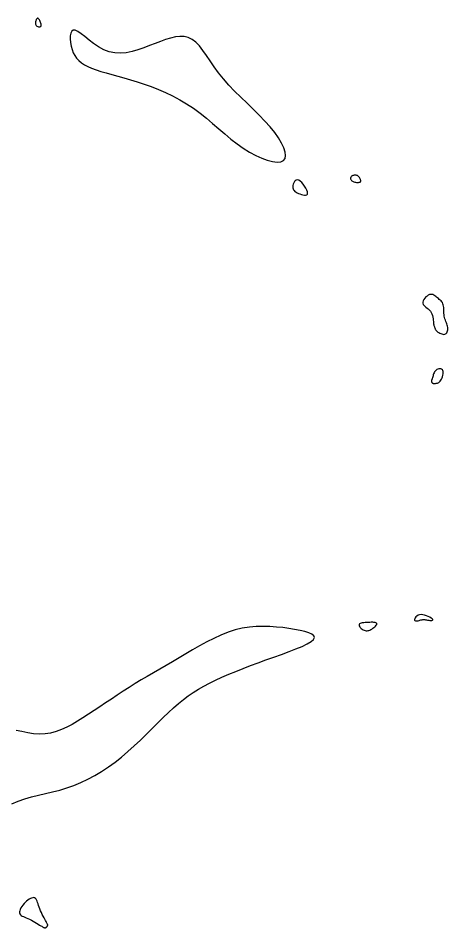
# Model space of a CAD drawing. Extents: x 3040093 to 3056816, y 408076 to 509144.
# Drawn here: x 3043392.7 to 3043446.5, y 429288.3 to 429402 of the extents above; entities that cross this region are included whole.
import ezdxf

# ---------------------------------------------------------------- set-up
doc = ezdxf.new("R2010")
doc.units = 0
doc.layers.add('V-CHAN-CONT-EL17', color=7, linetype='Continuous')

msp = doc.modelspace()

# ---------------------------------------------------------------- linework, layer by layer
at = {"layer": 'V-CHAN-CONT-EL17'}
for points in [[(3043394.99, 429401.07), (3043395.07, 429401.01), (3043395.16, 429400.97), (3043395.26, 429400.93), (3043395.36, 429400.92), (3043395.45, 429400.93), (3043395.52, 429400.96), (3043395.58, 429401.01), (3043395.61, 429401.08), (3043395.61, 429401.16), (3043395.6, 429401.26), (3043395.57, 429401.36), (3043395.53, 429401.48), (3043395.48, 429401.58), (3043395.43, 429401.69), (3043395.38, 429401.78), (3043395.33, 429401.85), (3043395.28, 429401.92), (3043395.24, 429401.96), (3043395.2, 429401.99), (3043395.16, 429402), (3043395.12, 429401.99), (3043395.08, 429401.96), (3043395.04, 429401.91), (3043394.99, 429401.85), (3043394.95, 429401.76), (3043394.92, 429401.66), (3043394.89, 429401.56), (3043394.87, 429401.45), (3043394.87, 429401.34), (3043394.89, 429401.24), (3043394.93, 429401.15)], [(3043408.47, 429393.77), (3043409.35, 429393.45), (3043410.25, 429393.09), (3043411.14, 429392.7), (3043412.04, 429392.28), (3043412.92, 429391.81), (3043413.79, 429391.29), (3043414.64, 429390.74), (3043415.46, 429390.14), (3043416.26, 429389.5), (3043417.04, 429388.85), (3043417.81, 429388.19), (3043418.57, 429387.53), (3043419.33, 429386.9), (3043420.1, 429386.3), (3043420.87, 429385.76), (3043421.65, 429385.27), (3043422.43, 429384.85), (3043423.18, 429384.51), (3043423.88, 429384.26), (3043424.53, 429384.09), (3043425.09, 429384.02), (3043425.55, 429384.05), (3043425.89, 429384.2), (3043426.1, 429384.46), (3043426.17, 429384.82), (3043426.12, 429385.27), (3043425.95, 429385.8), (3043425.67, 429386.4), (3043425.28, 429387.04), (3043424.8, 429387.72), (3043424.23, 429388.43), (3043423.58, 429389.15), (3043422.87, 429389.88), (3043422.12, 429390.61), (3043421.34, 429391.36), (3043420.55, 429392.11), (3043419.79, 429392.87), (3043419.05, 429393.63), (3043418.38, 429394.4), (3043417.77, 429395.17), (3043417.22, 429395.93), (3043416.72, 429396.67), (3043416.26, 429397.35), (3043415.81, 429397.98), (3043415.38, 429398.53), (3043414.94, 429398.99), (3043414.49, 429399.34), (3043414, 429399.57), (3043413.49, 429399.69), (3043412.95, 429399.71), (3043412.38, 429399.65), (3043411.78, 429399.52), (3043411.16, 429399.33), (3043410.51, 429399.1), (3043409.84, 429398.84), (3043409.14, 429398.57), (3043408.43, 429398.3), (3043407.7, 429398.05), (3043406.97, 429397.84), (3043406.24, 429397.69), (3043405.51, 429397.62), (3043404.8, 429397.65), (3043404.1, 429397.79), (3043403.42, 429398.05), (3043402.77, 429398.41), (3043402.16, 429398.83), (3043401.59, 429399.27), (3043401.06, 429399.69), (3043400.6, 429400.06), (3043400.19, 429400.35), (3043399.86, 429400.5), (3043399.6, 429400.51), (3043399.41, 429400.38), (3043399.29, 429400.13), (3043399.23, 429399.79), (3043399.22, 429399.4), (3043399.25, 429398.97), (3043399.34, 429398.52), (3043399.46, 429398.09), (3043399.61, 429397.69), (3043399.8, 429397.33), (3043400.03, 429397), (3043400.31, 429396.71), (3043400.63, 429396.43), (3043401, 429396.18), (3043401.43, 429395.95), (3043401.91, 429395.74), (3043402.46, 429395.54), (3043403.06, 429395.35), (3043403.72, 429395.16), (3043404.42, 429394.96), (3043405.17, 429394.76), (3043405.95, 429394.55), (3043406.77, 429394.31), (3043407.61, 429394.05)], [(3043427.96, 429380.03), (3043428.15, 429379.97), (3043428.34, 429379.91), (3043428.52, 429379.89), (3043428.67, 429379.88), (3043428.8, 429379.92), (3043428.89, 429380), (3043428.92, 429380.12), (3043428.89, 429380.3), (3043428.82, 429380.52), (3043428.7, 429380.76), (3043428.54, 429381.01), (3043428.37, 429381.24), (3043428.18, 429381.46), (3043428, 429381.63), (3043427.81, 429381.74), (3043427.65, 429381.78), (3043427.5, 429381.76), (3043427.38, 429381.69), (3043427.27, 429381.58), (3043427.18, 429381.43), (3043427.12, 429381.27), (3043427.08, 429381.11), (3043427.06, 429380.95), (3043427.07, 429380.8), (3043427.11, 429380.67), (3043427.16, 429380.56), (3043427.24, 429380.45), (3043427.34, 429380.36), (3043427.47, 429380.27), (3043427.61, 429380.19), (3043427.77, 429380.11)], [(3043435.55, 429381.79), (3043435.53, 429381.86), (3043435.5, 429381.93), (3043435.46, 429382), (3043435.42, 429382.07), (3043435.37, 429382.13), (3043435.32, 429382.19), (3043435.26, 429382.25), (3043435.2, 429382.29), (3043435.14, 429382.33), (3043435.07, 429382.35), (3043435.01, 429382.37), (3043434.94, 429382.38), (3043434.87, 429382.39), (3043434.8, 429382.39), (3043434.73, 429382.38), (3043434.66, 429382.36), (3043434.59, 429382.34), (3043434.53, 429382.31), (3043434.47, 429382.28), (3043434.42, 429382.24), (3043434.37, 429382.19), (3043434.33, 429382.14), (3043434.31, 429382.09), (3043434.29, 429382.03), (3043434.29, 429381.97), (3043434.3, 429381.91), (3043434.32, 429381.84), (3043434.35, 429381.78), (3043434.4, 429381.72), (3043434.46, 429381.67), (3043434.53, 429381.62), (3043434.62, 429381.58), (3043434.71, 429381.54), (3043434.81, 429381.52), (3043434.91, 429381.5), (3043435.02, 429381.48), (3043435.12, 429381.47), (3043435.21, 429381.47), (3043435.3, 429381.48), (3043435.37, 429381.49), (3043435.43, 429381.5), (3043435.48, 429381.52), (3043435.52, 429381.55), (3043435.55, 429381.59), (3043435.56, 429381.63), (3043435.57, 429381.67), (3043435.56, 429381.73)], [(3043444.38, 429365.22), (3043444.46, 429365.04), (3043444.52, 429364.84), (3043444.57, 429364.64), (3043444.6, 429364.45), (3043444.63, 429364.26), (3043444.65, 429364.08), (3043444.67, 429363.92), (3043444.68, 429363.79), (3043444.7, 429363.68), (3043444.72, 429363.58), (3043444.75, 429363.5), (3043444.77, 429363.43), (3043444.79, 429363.37), (3043444.82, 429363.32), (3043444.84, 429363.26), (3043444.87, 429363.21), (3043444.89, 429363.15), (3043444.92, 429363.09), (3043444.96, 429363.03), (3043445.01, 429362.97), (3043445.06, 429362.9), (3043445.14, 429362.84), (3043445.22, 429362.77), (3043445.32, 429362.71), (3043445.44, 429362.64), (3043445.56, 429362.59), (3043445.69, 429362.54), (3043445.82, 429362.51), (3043445.94, 429362.49), (3043446.06, 429362.5), (3043446.17, 429362.54), (3043446.25, 429362.6), (3043446.33, 429362.68), (3043446.38, 429362.79), (3043446.42, 429362.91), (3043446.44, 429363.05), (3043446.45, 429363.19), (3043446.44, 429363.35), (3043446.42, 429363.5), (3043446.38, 429363.65), (3043446.33, 429363.8), (3043446.27, 429363.95), (3043446.21, 429364.1), (3043446.15, 429364.26), (3043446.09, 429364.42), (3043446.04, 429364.58), (3043446, 429364.75), (3043445.98, 429364.93), (3043445.97, 429365.12), (3043445.96, 429365.31), (3043445.96, 429365.5), (3043445.96, 429365.68), (3043445.95, 429365.86), (3043445.93, 429366.03), (3043445.89, 429366.18), (3043445.84, 429366.32), (3043445.77, 429366.45), (3043445.69, 429366.56), (3043445.6, 429366.66), (3043445.5, 429366.76), (3043445.39, 429366.85), (3043445.28, 429366.95), (3043445.17, 429367.04), (3043445.05, 429367.14), (3043444.94, 429367.23), (3043444.82, 429367.32), (3043444.7, 429367.4), (3043444.58, 429367.45), (3043444.45, 429367.49), (3043444.31, 429367.49), (3043444.17, 429367.46), (3043444.01, 429367.39), (3043443.86, 429367.28), (3043443.71, 429367.16), (3043443.58, 429367.01), (3043443.46, 429366.85), (3043443.38, 429366.68), (3043443.33, 429366.52), (3043443.32, 429366.37), (3043443.36, 429366.24), (3043443.45, 429366.12), (3043443.56, 429366), (3043443.7, 429365.89), (3043443.85, 429365.78), (3043444, 429365.66), (3043444.15, 429365.53), (3043444.28, 429365.39)], [(3043444.5, 429356.45), (3043444.52, 429356.43), (3043444.55, 429356.41), (3043444.58, 429356.39), (3043444.6, 429356.38), (3043444.63, 429356.36), (3043444.65, 429356.35), (3043444.68, 429356.35), (3043444.7, 429356.34), (3043444.72, 429356.34), (3043444.75, 429356.33), (3043444.77, 429356.33), (3043444.8, 429356.34), (3043444.84, 429356.34), (3043444.88, 429356.35), (3043444.93, 429356.35), (3043445, 429356.37), (3043445.07, 429356.38), (3043445.15, 429356.41), (3043445.23, 429356.44), (3043445.32, 429356.49), (3043445.41, 429356.56), (3043445.49, 429356.64), (3043445.58, 429356.75), (3043445.66, 429356.89), (3043445.73, 429357.04), (3043445.79, 429357.2), (3043445.84, 429357.37), (3043445.87, 429357.54), (3043445.88, 429357.7), (3043445.87, 429357.84), (3043445.83, 429357.97), (3043445.77, 429358.06), (3043445.68, 429358.13), (3043445.57, 429358.17), (3043445.45, 429358.18), (3043445.33, 429358.17), (3043445.21, 429358.14), (3043445.08, 429358.08), (3043444.98, 429358.01), (3043444.88, 429357.91), (3043444.8, 429357.8), (3043444.74, 429357.68), (3043444.68, 429357.55), (3043444.64, 429357.42), (3043444.6, 429357.29), (3043444.56, 429357.18), (3043444.53, 429357.07), (3043444.51, 429356.98), (3043444.48, 429356.91), (3043444.46, 429356.85), (3043444.44, 429356.8), (3043444.43, 429356.76), (3043444.41, 429356.73), (3043444.4, 429356.7), (3043444.4, 429356.67), (3043444.4, 429356.65), (3043444.4, 429356.62), (3043444.4, 429356.59), (3043444.41, 429356.57), (3043444.42, 429356.54), (3043444.44, 429356.52), (3043444.45, 429356.49), (3043444.47, 429356.47)], [(3043442.33, 429326.72), (3043442.4, 429326.69), (3043442.5, 429326.68), (3043442.61, 429326.69), (3043442.73, 429326.71), (3043442.85, 429326.74), (3043442.97, 429326.77), (3043443.08, 429326.8), (3043443.17, 429326.82), (3043443.25, 429326.83), (3043443.33, 429326.84), (3043443.4, 429326.85), (3043443.48, 429326.84), (3043443.56, 429326.84), (3043443.66, 429326.82), (3043443.78, 429326.81), (3043443.91, 429326.79), (3043444.06, 429326.77), (3043444.21, 429326.75), (3043444.34, 429326.74), (3043444.46, 429326.75), (3043444.55, 429326.76), (3043444.59, 429326.8), (3043444.58, 429326.85), (3043444.5, 429326.93), (3043444.38, 429327.03), (3043444.21, 429327.14), (3043444.01, 429327.24), (3043443.79, 429327.33), (3043443.55, 429327.41), (3043443.32, 429327.46), (3043443.1, 429327.47), (3043442.9, 429327.44), (3043442.73, 429327.38), (3043442.58, 429327.29), (3043442.46, 429327.18), (3043442.37, 429327.07), (3043442.31, 429326.95), (3043442.29, 429326.85), (3043442.29, 429326.77)], [(3043436.11, 429325.48), (3043436.23, 429325.46), (3043436.35, 429325.45), (3043436.47, 429325.47), (3043436.59, 429325.49), (3043436.71, 429325.54), (3043436.83, 429325.6), (3043436.95, 429325.67), (3043437.08, 429325.76), (3043437.2, 429325.85), (3043437.31, 429325.94), (3043437.42, 429326.04), (3043437.5, 429326.13), (3043437.56, 429326.22), (3043437.59, 429326.3), (3043437.58, 429326.37), (3043437.54, 429326.42), (3043437.46, 429326.46), (3043437.35, 429326.48), (3043437.21, 429326.5), (3043437.06, 429326.51), (3043436.88, 429326.51), (3043436.69, 429326.5), (3043436.5, 429326.49), (3043436.31, 429326.49), (3043436.11, 429326.47), (3043435.93, 429326.46), (3043435.76, 429326.43), (3043435.62, 429326.4), (3043435.5, 429326.35), (3043435.41, 429326.3), (3043435.35, 429326.23), (3043435.35, 429326.15), (3043435.37, 429326.05), (3043435.43, 429325.95), (3043435.51, 429325.85), (3043435.62, 429325.75), (3043435.73, 429325.66), (3043435.86, 429325.58), (3043435.99, 429325.52)], [(3043392.92, 429290.06), (3043392.99, 429289.96), (3043393.09, 429289.88), (3043393.22, 429289.8), (3043393.37, 429289.73), (3043393.54, 429289.66), (3043393.73, 429289.58), (3043393.94, 429289.49), (3043394.15, 429289.39), (3043394.38, 429289.28), (3043394.6, 429289.16), (3043394.81, 429289.03), (3043395.02, 429288.91), (3043395.22, 429288.79), (3043395.39, 429288.68), (3043395.54, 429288.59), (3043395.67, 429288.52), (3043395.77, 429288.46), (3043395.85, 429288.41), (3043395.9, 429288.38), (3043395.95, 429288.36), (3043395.98, 429288.35), (3043396.01, 429288.34), (3043396.03, 429288.33), (3043396.05, 429288.33), (3043396.07, 429288.33), (3043396.09, 429288.33), (3043396.12, 429288.34), (3043396.14, 429288.35), (3043396.16, 429288.36), (3043396.19, 429288.37), (3043396.22, 429288.39), (3043396.25, 429288.42), (3043396.28, 429288.44), (3043396.31, 429288.47), (3043396.34, 429288.51), (3043396.36, 429288.54), (3043396.38, 429288.58), (3043396.4, 429288.61), (3043396.41, 429288.65), (3043396.41, 429288.69), (3043396.4, 429288.73), (3043396.39, 429288.78), (3043396.36, 429288.83), (3043396.32, 429288.91), (3043396.27, 429288.99), (3043396.21, 429289.1), (3043396.13, 429289.24), (3043396.05, 429289.4), (3043395.95, 429289.59), (3043395.84, 429289.79), (3043395.73, 429290.01), (3043395.63, 429290.24), (3043395.52, 429290.47), (3043395.43, 429290.7), (3043395.34, 429290.92), (3043395.27, 429291.13), (3043395.2, 429291.33), (3043395.14, 429291.51), (3043395.08, 429291.67), (3043395.02, 429291.81), (3043394.96, 429291.93), (3043394.88, 429292.01), (3043394.78, 429292.07), (3043394.67, 429292.1), (3043394.54, 429292.09), (3043394.4, 429292.05), (3043394.25, 429291.99), (3043394.09, 429291.9), (3043393.92, 429291.79), (3043393.76, 429291.66), (3043393.6, 429291.51), (3043393.45, 429291.35), (3043393.31, 429291.18), (3043393.18, 429290.99), (3043393.07, 429290.81), (3043392.98, 429290.63), (3043392.92, 429290.46), (3043392.89, 429290.31), (3043392.89, 429290.17)]]:
    msp.add_lwpolyline(points, close=True, dxfattribs=at)
msp.add_lwpolyline([(3043391.93, 429303.82), (3043392.73, 429304.16), (3043393.55, 429304.44), (3043394.39, 429304.68), (3043395.26, 429304.9), (3043396.13, 429305.1), (3043397.02, 429305.31), (3043397.91, 429305.54), (3043398.81, 429305.81), (3043399.69, 429306.12), (3043400.57, 429306.49), (3043401.44, 429306.91), (3043402.31, 429307.37), (3043403.16, 429307.88), (3043404, 429308.43), (3043404.83, 429309.03), (3043405.65, 429309.67), (3043406.45, 429310.35), (3043407.23, 429311.05), (3043408, 429311.78), (3043408.75, 429312.51), (3043409.48, 429313.23), (3043410.19, 429313.93), (3043410.87, 429314.61), (3043411.53, 429315.24), (3043412.16, 429315.82), (3043412.78, 429316.36), (3043413.39, 429316.85), (3043414, 429317.31), (3043414.62, 429317.74), (3043415.27, 429318.15), (3043415.94, 429318.54), (3043416.65, 429318.92), (3043417.41, 429319.29), (3043418.21, 429319.66), (3043419.05, 429320.02), (3043419.93, 429320.38), (3043420.84, 429320.74), (3043421.77, 429321.09), (3043422.73, 429321.45), (3043423.71, 429321.8), (3043424.69, 429322.15), (3043425.67, 429322.5), (3043426.6, 429322.85), (3043427.46, 429323.18), (3043428.23, 429323.5), (3043428.87, 429323.81), (3043429.36, 429324.09), (3043429.67, 429324.36), (3043429.78, 429324.6), (3043429.7, 429324.82), (3043429.46, 429325.01), (3043429.07, 429325.19), (3043428.57, 429325.35), (3043427.97, 429325.49), (3043427.29, 429325.61), (3043426.56, 429325.73), (3043425.8, 429325.84), (3043425.01, 429325.92), (3043424.19, 429325.98), (3043423.36, 429326), (3043422.5, 429325.97), (3043421.63, 429325.9), (3043420.75, 429325.76), (3043419.87, 429325.55), (3043418.97, 429325.26), (3043418.08, 429324.91), (3043417.19, 429324.5), (3043416.3, 429324.05), (3043415.41, 429323.57), (3043414.54, 429323.07), (3043413.68, 429322.56), (3043412.84, 429322.06), (3043412.02, 429321.58), (3043411.21, 429321.11), (3043410.42, 429320.65), (3043409.64, 429320.2), (3043408.87, 429319.75), (3043408.11, 429319.3), (3043407.35, 429318.84), (3043406.61, 429318.38), (3043405.86, 429317.9), (3043405.12, 429317.42), (3043404.38, 429316.92), (3043403.65, 429316.43), (3043402.93, 429315.95), (3043402.22, 429315.47), (3043401.51, 429315.01), (3043400.82, 429314.56), (3043400.14, 429314.14), (3043399.46, 429313.75), (3043398.79, 429313.4), (3043398.13, 429313.1), (3043397.45, 429312.85), (3043396.77, 429312.67), (3043396.08, 429312.56), (3043395.37, 429312.53), (3043394.65, 429312.59), (3043393.92, 429312.71), (3043393.18, 429312.86), (3043392.46, 429313)], dxfattribs=at)

doc.saveas('drawing.dxf')
